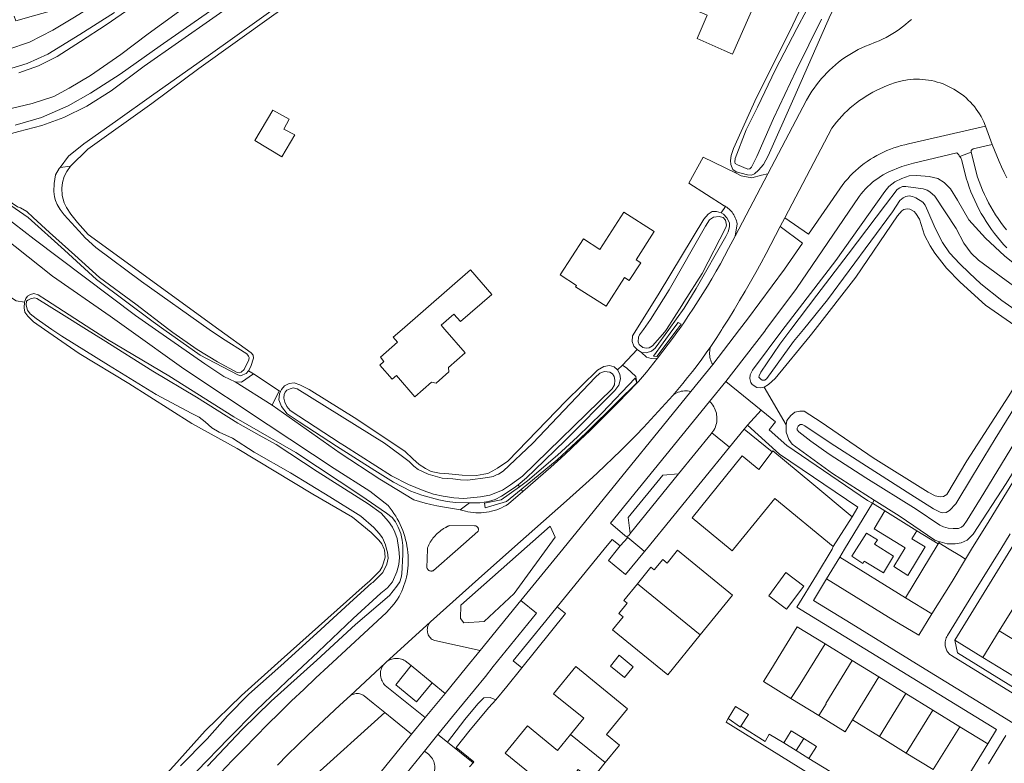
# Model space of a CAD drawing. Header units: metres. Extents: x 89888 to 94270, y 464165 to 468904.
# Tile 277 of 369: x 92295 to 92472, y 467961 to 468095. Entities that reach past the tile are written whole.
import ezdxf

# ---------------------------------------------------------------- set-up
doc = ezdxf.new("R2010")
doc.units = ezdxf.units.M
for name, color, linetype, lineweight in [('B_BEBOUWINGSGRENS_0', 251, 'CONTINUOUS', 13), ('B_TUSSENMUUR_0', 251, 'CONTINUOUS', 13), ('G_GRENS_ALGEMEEN_0', 251, 'CONTINUOUS', 13), ('T_CULTUURGRENS_0', 251, 'CONTINUOUS', 13), ('T_HEK_LIJN_0', 251, 'CONTINUOUS', 13), ('V_WEGGRENS_0', 251, 'CONTINUOUS', 13), ('W_WATERGRENS_0', 251, 'CONTINUOUS', 13)]:
    doc.layers.add(name, color=color, linetype=linetype, lineweight=lineweight)

# ---------------------------------------------------------------- blocks, each defined once
blk = doc.blocks.new('OGT_BLOK0_ACAD_1_FMEBLOCK15')
at = {"layer": 'W_WATERGRENS_0'}
for points in [[(-3.33, -10.17), (-0.56, -5.88), (-0.17, -5.27), (3.13, -0.12), (7.38, 8.15), (7.48, 8.59), (7.28, 9.48), (6.89, 9.97), (6.19, 10.17), (5.13, 10.01), (4.45, 9.54), (3.72, 8.41), (-2.82, -3.08)], [(-2.82, -3.08), (-6.21, -8.36), (-7.48, -10.17)]]:
    blk.add_lwpolyline(points, dxfattribs=at)
blk = doc.blocks.new('OGT_BLOK0_ACAD_1_FMEBLOCK11')
at = {"layer": 'W_WATERGRENS_0'}
for points in [[(-19.71, 13.01), (-19.05, 12.52), (-17.44, 11.02), (-15.79, 9.7), (-14.83, 9.06), (-14.26, 8.83), (-13.13, 8.18), (-12, 7.14), (-9.05, 4.42), (-4.5, 0.33), (-0.03, -3.7), (6.5, -8.49), (12.45, -13.01)], [(19.71, -13.01), (7.48, -4.4), (-0.7, 1.71)]]:
    blk.add_lwpolyline(points, dxfattribs=at)
blk = doc.blocks.new('OGT_BLOK0_ACAD_1_FMEBLOCK6')
at = {"layer": 'W_WATERGRENS_0'}
blk.add_line((-19.23, -12.84), (-14.91, -7.52), dxfattribs=at)
blk.add_lwpolyline([(21.48, -6.99), (21.2, -6.91), (16.33, -3.39), (12.28, -0.42), (10.98, 0.89), (9.65, 2.69), (8.25, 5.28), (4.39, 11.12), (3.53, 11.89), (3.04, 12.17), (2.3, 12.41), (-0.79, 12.83), (-1.41, 12.84), (-1.86, 12.63), (-2.35, 12.29), (-4.45, 9.55), (-11.19, 0.67), (-16.84, -6.72), (-21.48, -12.84)], dxfattribs=at)
blk = doc.blocks.new('OGT_BLOK0_ACAD_1_FMEBLOCK1')
at = {"layer": 'T_CULTUURGRENS_0'}
blk.add_line((0.18, 0.63), (-0.74, -0.63), dxfattribs=at)
blk.add_lwpolyline([(0.03, -0.63), (0.74, 0.31), (0.18, 0.63)], dxfattribs=at)
blk = doc.blocks.new('OGT_BLOK1_ACAD_1_FMEBLOCK16')
at = {"layer": 'W_WATERGRENS_0'}
for points in [[(-19.68, 68.8), (-17.9, 67.56), (-9.47, 62.37), (-0.92, 57.09), (5.55, 53.68), (6.86, 53.03), (7.95, 52.16), (9.12, 51.07), (10.43, 50.34), (12.84, 49.22), (16.77, 46.7), (23.32, 43.02), (30.39, 38.7), (35.93, 35.17), (38.28, 33.13), (39.27, 32.09), (39.87, 31.32), (40.38, 30.03), (40.59, 29.27), (40.75, 28.74), (40.85, 27.63), (40.65, 26.57), (39.91, 25.04), (38.1, 23.26), (37.9, 23.12), (34.61, 20.22), (28.02, 14.17), (21.57, 8.28), (15.77, 3.15), (11.97, -0.7), (8.3, -4.85), (3.51, -9.71)], [(6.46, -10.66), (12.14, -4.79), (17.12, 0.23), (22.66, 5.53), (28.26, 10.8), (34.59, 16.79), (39.53, 21.32), (40.78, 22.33), (41.65, 23.41), (42.44, 25.16), (42.78, 26.48), (42.89, 27.76), (42.78, 29.27), (42.76, 29.58), (42.48, 31.18), (42.07, 32.34), (41.64, 33.23), (40.91, 34.22), (39.62, 35.71), (37.27, 37.4), (28.1, 43.22), (20.74, 48.12), (17.68, 49.78), (13.79, 51.94), (6.37, 56.58), (-1.49, 61.26), (-10.43, 66.95), (-13.43, 68.8)]]:
    blk.add_lwpolyline(points, dxfattribs=at)

msp = doc.modelspace()

# ---------------------------------------------------------------- linework, layer by layer
at = {"layer": 'B_BEBOUWINGSGRENS_0'}
for p, q in [((92337.38, 468073.51), (92342.21, 468070.58)), ((92376.18, 468050.26), (92363.87, 468039.53)), ((92437.62, 468011.87), (92444.89, 468005.83)), ((92444.89, 468005.83), (92441.47, 468000.48)), ((92406.23, 467993.78), (92403.78, 467990.78)), ((92433.11, 467989.2), (92436.18, 467993.35)), ((92471.39, 467985.31), (92474.23, 467989.92)), ((92468.44, 467980.51), (92471.39, 467985.31)), ((92440.03, 467982.95), (92444.9, 467979.96)), ((92444.9, 467979.96), (92449.72, 467977)), ((92449.72, 467977), (92444.94, 467969.27)), ((92449.72, 467977), (92454.59, 467974.01)), ((92454.59, 467974.01), (92459.43, 467971.04)), ((92438.91, 467970.04), (92433.87, 467973.13)), ((92459.43, 467971.04), (92464.29, 467968.05)), ((92449.8, 467966.28), (92444.94, 467969.27)), ((92464.29, 467968.05), (92469.32, 467964.96)), ((92434.85, 467963.74), (92432.59, 467965.14)), ((92454.65, 467963.31), (92449.8, 467966.28)), ((92469.32, 467964.96), (92464.54, 467957.23)), ((92437.12, 467962.35), (92434.85, 467963.74)), ((92459.5, 467960.33), (92454.65, 467963.31))]:
    msp.add_line(p, q, dxfattribs=at)
for points in [[(92404.13, 468102.47), (92407.07, 468101.18), (92407.53, 468102.25), (92415.14, 468098.92), (92416.88, 468098.16), (92416.41, 468097.1), (92418.81, 468096.05), (92416.98, 468091.87), (92421.89, 468089.73), (92423.39, 468089.07), (92431.02, 468106.48), (92424.58, 468109.27), (92424.06, 468108.07), (92419.95, 468109.87), (92409.41, 468114.5), (92404.13, 468102.47)], [(92342.21, 468070.58), (92344.56, 468074.52), (92342.58, 468075.57), (92343.55, 468077.34), (92340.59, 468078.98), (92337.38, 468073.51)], [(92406.84, 468051.5), (92405.99, 468052.04), (92409.29, 468057.12), (92403.81, 468060.64), (92399.47, 468053.92), (92396.52, 468055.81)], [(92396.52, 468055.81), (92392.34, 468049.34), (92395.29, 468047.45), (92395.12, 468047.2), (92400.59, 468043.69), (92403.93, 468048.86), (92404.78, 468048.32), (92406.84, 468051.5)], [(92371.55, 468039.53), (92370.89, 468040.29), (92373.21, 468042.29), (92374.38, 468040.94), (92380.03, 468045.8), (92376.18, 468050.26)], [(92363.87, 468039.53), (92362.28, 468038.14), (92363.07, 468037.23), (92359.97, 468034.53), (92360.62, 468033.77), (92359.87, 468033.11), (92362.1, 468030.55), (92362.86, 468031.21), (92366.18, 468027.4), (92369.19, 468030.03)], [(92369.19, 468030.03), (92369.99, 468029.83), (92372.32, 468031.87), (92372.24, 468032.68), (92375.24, 468035.3), (92371.55, 468039.53)], [(92441.47, 468000.48), (92430.99, 468009.11), (92423.55, 468000), (92423.31, 467999.71), (92422.96, 468000), (92416.08, 468005.64), (92425.12, 468016.76), (92428.08, 468014.34), (92430.51, 468017.51)], [(92430.51, 468017.51), (92430.64, 468017.68), (92437.62, 468011.87)], [(92417.55, 467984.55), (92423.38, 467991.71), (92413.46, 467999.8), (92411.58, 467997.49), (92410.82, 467998.12), (92409.29, 467996.26), (92408.67, 467996.78), (92406.23, 467993.78)], [(92436.18, 467993.35), (92432.95, 467995.77), (92429.88, 467991.61), (92433.11, 467989.2)], [(92403.78, 467990.78), (92404.41, 467990.27), (92402.91, 467988.42), (92403.68, 467987.79), (92401.78, 467985.46), (92411.71, 467977.37), (92417.55, 467984.55)], [(92433.87, 467973.13), (92428.93, 467976.17), (92430.24, 467978.3), (92435, 467986.04), (92440.03, 467982.95)], [(92405.5, 467978.84), (92402.95, 467980.9), (92401.37, 467978.95), (92403.91, 467976.88), (92405.22, 467978.5), (92405.5, 467978.84)], [(92477.5, 467974.93), (92477.44, 467974.97), (92475.31, 467976.28), (92468.44, 467980.51)], [(92400.45, 467961.59), (92403.01, 467964.73), (92400.68, 467966.62), (92404.48, 467971.29), (92395.14, 467978.89), (92391.14, 467973.97), (92396.57, 467969.56), (92394.21, 467966.67)], [(92422.59, 467969.53), (92423.93, 467971.71), (92426.24, 467970.26), (92424.89, 467968.12)], [(92424.89, 467968.12), (92424.79, 467967.98), (92422.59, 467969.53)], [(92444.94, 467969.27), (92443.63, 467967.14), (92438.91, 467970.04)], [(92394.21, 467966.67), (92391.86, 467963.79), (92386.44, 467968.21), (92382.44, 467963.3), (92391.77, 467955.69), (92395.58, 467960.36), (92397.9, 467958.46), (92400.45, 467961.59)], [(92432.59, 467965.14), (92433.91, 467967.33), (92436.21, 467965.91)], [(92436.21, 467965.91), (92438.51, 467964.49), (92437.12, 467962.35)]]:
    msp.add_lwpolyline(points, dxfattribs=at)
at = {"layer": 'B_TUSSENMUUR_0'}
for p, q in [((92406.23, 467993.78), (92417.55, 467984.55)), ((92471.39, 467985.31), (92480.39, 467979.76)), ((92454.59, 467974.01), (92449.8, 467966.28)), ((92459.43, 467971.04), (92454.65, 467963.31)), ((92394.21, 467966.67), (92400.45, 467961.59)), ((92464.29, 467968.05), (92459.5, 467960.33)), ((92436.21, 467965.91), (92434.85, 467963.74))]:
    msp.add_line(p, q, dxfattribs=at)
for points in [[(92433.87, 467973.13), (92435.25, 467975.22), (92440.03, 467982.95)], [(92438.91, 467970.04), (92440.23, 467972.17), (92440.14, 467972.22), (92444.9, 467979.96)]]:
    msp.add_lwpolyline(points, dxfattribs=at)
at = {"layer": 'G_GRENS_ALGEMEEN_0'}
for points in [[(92424, 468067.9), (92423.43, 468068.31), (92423.05, 468069.2), (92422.98, 468069.91), (92423.13, 468070.84), (92423.52, 468072.07), (92427.66, 468081.27), (92433.63, 468093.04), (92438.83, 468104.07), (92440.65, 468108.59), (92440.62, 468109.03)], [(92353.01, 468104.77), (92340.79, 468096.1), (92327.3, 468086.45), (92318.84, 468080.17), (92307.33, 468071.93), (92304.17, 468068.91)], [(92304.17, 468068.91), (92303.53, 468067.95), (92303.06, 468067.03), (92302.77, 468065.97), (92302.62, 468064.92), (92302.68, 468063.59), (92303.05, 468062.3), (92303.47, 468061.45), (92304.24, 468060.28), (92305.45, 468058.79), (92307.34, 468056.59), (92330.88, 468039.53)], [(92406.09, 468039.53), (92410.15, 468046.03), (92418.23, 468059.39), (92419.01, 468060.26), (92419.72, 468060.73), (92420.48, 468060.76), (92421.31, 468060.52)], [(92330.88, 468039.53), (92336.69, 468035.32), (92337.07, 468034.88), (92337.16, 468034.34), (92336.68, 468032.84), (92336.22, 468032.05)], [(92406.21, 468035.9), (92405.6, 468036.49), (92405.27, 468037.34), (92405.38, 468038.4), (92406.09, 468039.53)], [(92341.98, 468028.34), (92342.16, 468028.74), (92342.71, 468029.39), (92343.56, 468029.77), (92344.44, 468029.89), (92345.5, 468029.55), (92347.16, 468028.72), (92355.71, 468023.4), (92364.43, 468017.58), (92365.82, 468016.23), (92366.95, 468015.23), (92368.08, 468014.49), (92369.13, 468013.98), (92370.63, 468013.69), (92372.31, 468013.52), (92374.69, 468013.33), (92377.3, 468013.27), (92378.59, 468013.47), (92379.3, 468013.63), (92380.24, 468014.09), (92381.05, 468014.56), (92382.89, 468015.85), (92393.4, 468026.67), (92399.05, 468032.21), (92400.17, 468032.85), (92401.24, 468033.05), (92402.07, 468032.81), (92402.63, 468032.27)]]:
    msp.add_lwpolyline(points, dxfattribs=at)
at = {"layer": 'T_CULTUURGRENS_0'}
for p, q in [((92302.32, 468068.68), (92304.17, 468068.91)), ((92460.37, 468000.93), (92460.61, 468001.33)), ((92468.44, 467980.51), (92463.38, 467983.63))]:
    msp.add_line(p, q, dxfattribs=at)
for points in [[(92294.23, 468076.29), (92298.96, 468077.66), (92303.79, 468079.76), (92307.81, 468082.03), (92313.12, 468085.43), (92320.32, 468090.56), (92329.24, 468096.72), (92337.88, 468102.71), (92346.94, 468109.05), (92354.18, 468114.13), (92362.05, 468119.53), (92369.23, 468124.66), (92375.7, 468129.39), (92382.84, 468134.3), (92385.41, 468135.9), (92387.57, 468136.79), (92389.45, 468137.3), (92390.52, 468137.46)], [(92432.44, 468039.53), (92432.83, 468040.05), (92441.98, 468051.92), (92450.8, 468064.34), (92451.48, 468065.21), (92452.61, 468066.07), (92453.86, 468066.66), (92455.15, 468067.16), (92456.53, 468067.22), (92458.78, 468067.04), (92460.32, 468066.69), (92461.45, 468065.96), (92462.58, 468064.83), (92463.86, 468062.77), (92465.91, 468059.27)], [(92474.66, 468039.97), (92474.2, 468040.24), (92468.88, 468043.89), (92464.33, 468048.02), (92461.86, 468050.55), (92459.76, 468053.26), (92458.94, 468054.56), (92457.92, 468056.48), (92457.01, 468059.38), (92456.38, 468060.41), (92456.07, 468060.73), (92455.29, 468061.19), (92454.8, 468061.24), (92454.22, 468061.12), (92453.86, 468060.86), (92453.09, 468059.95), (92445.59, 468048.92), (92438.26, 468039.53)], [(92465.91, 468059.27), (92468.88, 468055.93), (92472.31, 468052.76), (92475.96, 468049.84), (92477.82, 468048.69), (92479.1, 468047.9)], [(92295.88, 468044.41), (92294.43, 468044.68), (92290.12, 468047.37), (92289.78, 468047.83)], [(92295.88, 468044.41), (92296.12, 468045.07), (92296.43, 468045.5), (92296.97, 468045.8), (92297.6, 468046.01), (92298.39, 468045.77), (92299.87, 468044.81), (92308, 468039.53)], [(92299.51, 468039.53), (92297.53, 468040.92), (92296.49, 468041.92), (92295.97, 468042.64), (92295.86, 468043.39), (92295.88, 468044.41)], [(92360.67, 468000), (92360.26, 468000.95), (92359.7, 468001.62), (92358.32, 468002.98), (92354.93, 468005.76), (92347.8, 468009.9), (92334.18, 468018.08), (92326.05, 468022.59), (92314.67, 468029.79), (92305.72, 468035.17), (92299.51, 468039.53)], [(92308, 468039.53), (92310.82, 468037.71), (92321.87, 468031.18), (92333.6, 468023.8), (92344.74, 468017.4), (92356.47, 468009.66), (92361.09, 468006.46), (92362.09, 468005.69), (92362.69, 468004.92), (92363.16, 468003.94), (92363.66, 468002.78), (92363.9, 468001.62), (92364.01, 468000.64), (92364.02, 468000), (92364.02, 467999.05), (92363.81, 467995.56), (92363.7, 467994.89), (92363.46, 467994.12), (92362.96, 467993.32), (92361.63, 467991.64), (92355.48, 467986.45), (92348.53, 467980.02), (92340.33, 467972.65), (92335.12, 467967.54), (92328.87, 467960.97)], [(92412.64, 468039.53), (92409.14, 468034.71), (92409.75, 468034.67), (92413.41, 468039.53)], [(92429.09, 468029.12), (92428.34, 468029), (92427.76, 468029.06), (92426.89, 468029.61), (92426.68, 468029.97), (92426.47, 468030.68), (92426.57, 468031.34), (92426.95, 468032.22), (92432.44, 468039.53)], [(92438.26, 468039.53), (92437.35, 468038.36), (92431.03, 468030.71), (92429.85, 468029.63), (92429.09, 468029.12)], [(92433.05, 468022.39), (92433.16, 468023.14), (92433.84, 468024.01), (92434.61, 468024.61), (92435.5, 468024.82), (92436.25, 468024.8), (92439.3, 468022.83), (92448.67, 468016.43), (92458.58, 468010.23), (92459.85, 468009.59), (92460.82, 468009.39), (92461.35, 468009.46), (92461.93, 468009.8), (92465.56, 468015.87), (92473.12, 468027.56), (92478.22, 468035.86), (92478.32, 468036.69), (92478.33, 468037.14), (92478.12, 468037.67), (92477.52, 468038.3), (92475.41, 468039.53)], [(92487.76, 468039.53), (92487.81, 468039.36), (92487.82, 468038.16), (92487.72, 468037.28), (92487.39, 468036.4), (92484.76, 468031.55), (92472.64, 468011.82), (92466.68, 468002.66), (92465.6, 468001.63), (92464.53, 468001.12), (92463.46, 468000.97), (92462, 468000.95), (92460.73, 468001.29), (92460.61, 468001.33)], [(92391.84, 468016.93), (92395.43, 468020.19), (92399.9, 468024.53), (92405.83, 468030.76), (92406.13, 468029.93)], [(92406.13, 468029.93), (92402.69, 468026.55), (92396.96, 468020.84)], [(92448.89, 468008.82), (92441.35, 468013.58), (92434.08, 468018.87), (92433.48, 468019.73), (92433.02, 468021.02), (92433.05, 468022.39)], [(92396.96, 468020.84), (92391.79, 468016.07), (92385.32, 468010.74)], [(92384.99, 468011.22), (92386.45, 468012.28), (92391.84, 468016.93)], [(92385.32, 468010.74), (92382.69, 468008.58), (92378.85, 468007.41), (92378.69, 468008.26), (92381.71, 468008.85), (92384.99, 468011.22)], [(92460.61, 468001.33), (92459.8, 468001.62), (92453.35, 468006.01), (92448.89, 468008.82)], [(92391.43, 468002.16), (92390.52, 468004.13), (92374.46, 467989.91), (92374.42, 467987.53), (92375.01, 467986.71), (92378.63, 467986.99), (92384.06, 467992), (92391.43, 468002.16)], [(92277.99, 467902.98), (92278.46, 467903.48), (92282.43, 467909.46), (92287.43, 467916.87), (92292.74, 467924.46), (92297.39, 467930.62), (92304.46, 467939.63), (92310.64, 467947.46), (92315.91, 467953.57), (92322.78, 467961.04), (92328.44, 467967.33), (92334.97, 467973.67), (92342.09, 467980.07), (92357.26, 467993.57), (92357.99, 467994.23), (92359.89, 467996.09), (92360.3, 467996.79), (92360.54, 467997.54), (92360.83, 467998.55), (92360.72, 467999.88), (92360.67, 468000)]]:
    msp.add_lwpolyline(points, dxfattribs=at)
at = {"layer": 'T_HEK_LIJN_0'}
for p, q in [((92429.09, 468029.12), (92433.05, 468022.39)), ((92425.47, 468021.6), (92430.51, 468017.51)), ((92448.54, 468008.24), (92448.89, 468008.82)), ((92385.44, 467978.62), (92382.76, 467975.3)), ((92382.76, 467975.3), (92380.73, 467972.91))]:
    msp.add_line(p, q, dxfattribs=at)
for points in [[(92442.66, 467998.53), (92443.55, 468000), (92448.54, 468008.24)], [(92391.81, 467989.64), (92393.32, 467988.41), (92385.44, 467978.62)], [(92380.73, 467972.91), (92379.5, 467971.48), (92376.11, 467967.46)], [(92422.59, 467969.53), (92422.2, 467968.89), (92455.13, 467948.47)], [(92376.11, 467967.46), (92373.63, 467964.3), (92376.78, 467961.72)]]:
    msp.add_lwpolyline(points, dxfattribs=at)
at = {"layer": 'V_WEGGRENS_0'}
for p, q in [((92468.93, 468076.1), (92470.13, 468072.78)), ((92464.27, 468070.65), (92466.32, 468071.4)), ((92424, 468067.9), (92423.89, 468067.67)), ((92423.83, 468056.28), (92429.72, 468067.49)), ((92422.08, 468061.67), (92421.31, 468060.52)), ((92432.78, 468059.61), (92431.94, 468058.02)), ((92432.78, 468059.61), (92437.07, 468056.65)), ((92435.98, 468055.07), (92431.94, 468058.02)), ((92419.81, 468033.2), (92424.63, 468039.53)), ((92406.21, 468035.9), (92403.57, 468033.11)), ((92406.95, 468035.35), (92406.21, 468035.9)), ((92403.57, 468033.11), (92402.63, 468032.27)), ((92415.86, 468028.34), (92419.81, 468033.2)), ((92337.13, 468031.52), (92336.22, 468032.05)), ((92341.74, 468028.5), (92337.13, 468031.52)), ((92333.85, 468030.1), (92340.47, 468025.92)), ((92406.15, 468029.85), (92406.13, 468029.93)), ((92422.17, 468030.15), (92419.22, 468026.58)), ((92428.55, 468024.99), (92422.17, 468030.15)), ((92341.74, 468028.5), (92340.47, 468025.92)), ((92341.98, 468028.34), (92341.74, 468028.5)), ((92401.38, 468004.66), (92419.22, 468026.58)), ((92426.04, 468022.3), (92428.55, 468024.99)), ((92422.8, 468018.32), (92425.47, 468021.6)), ((92425.47, 468021.6), (92426.04, 468022.3)), ((92419.67, 468020.91), (92422.8, 468018.32)), ((92404.94, 468002.82), (92413.66, 468013.55)), ((92384.75, 468011.57), (92384.99, 468011.22)), ((92383.05, 468008.12), (92385.6, 468010.34)), ((92385.32, 468010.74), (92385.6, 468010.34)), ((92375.99, 468008.3), (92374.35, 468007.09)), ((92450.78, 468006.86), (92448.54, 468008.24)), ((92456.56, 468003.28), (92450.78, 468006.86)), ((92404.53, 468002.07), (92403.13, 468000.58)), ((92404.4, 468002.16), (92404.53, 468002.07)), ((92460.37, 468000.93), (92456.56, 468003.28)), ((92454.51, 467991.26), (92460.37, 468000.93)), ((92391.81, 467989.64), (92400.26, 468000)), ((92440.29, 467994.65), (92442.66, 467998.53)), ((92442.66, 467998.53), (92454.51, 467991.26)), ((92368.97, 467986.92), (92377.61, 467994.66)), ((92385.28, 467990.77), (92377.95, 467981.77)), ((92388.1, 467988.47), (92385.28, 467990.77)), ((92389.76, 467987.12), (92391.81, 467989.64)), ((92454.51, 467991.26), (92459.25, 467988.35)), ((92456.88, 467984.54), (92459.25, 467988.35)), ((92368.97, 467986.92), (92360.93, 467979.63)), ((92383.86, 467979.9), (92389.76, 467987.12)), ((92463.86, 467981.35), (92463.38, 467983.63)), ((92360.81, 467979.51), (92354.6, 467973.64)), ((92360.81, 467979.51), (92360.93, 467979.63)), ((92365.51, 467979.04), (92369.3, 467975.97)), ((92385.44, 467978.62), (92383.86, 467979.9)), ((92369.3, 467975.97), (92371.62, 467974.03)), ((92371.62, 467974.03), (92368.05, 467969.69)), ((92365.58, 467966.7), (92368.05, 467969.69)), ((92365.58, 467966.7), (92344.93, 467941.34)), ((92367.91, 467963.63), (92370.29, 467966.65)), ((92370.29, 467966.65), (92372.06, 467965.24)), ((92470.86, 467967.54), (92469.32, 467964.96)), ((92376.66, 467961.57), (92372.06, 467965.24)), ((92469.42, 467961.36), (92472.55, 467966.47)), ((92376.04, 467960.81), (92376.66, 467961.57)), ((92376.78, 467961.72), (92376.66, 467961.57)), ((92442.31, 467959.17), (92437.12, 467962.35))]:
    msp.add_line(p, q, dxfattribs=at)
for points in [[(92447.63, 468108.16), (92445.76, 468105.24), (92440.99, 468096.1), (92434.38, 468081.16), (92429.77, 468070.73), (92428.94, 468069.21)], [(92311.61, 468100.3), (92308.19, 468097.76), (92304.93, 468095.72), (92301.03, 468093.38), (92296.79, 468091.2), (92292.93, 468089.9), (92288.38, 468088.9), (92284.04, 468088.32), (92278.7, 468087.68), (92273.23, 468087.54), (92268.84, 468087.56), (92263.99, 468086.86), (92260.44, 468086.4), (92256.69, 468086.2), (92253.18, 468086), (92251.22, 468085.62)], [(92311.61, 468100.3), (92308.85, 468099.19), (92303.98, 468097.77), (92297.95, 468096.09), (92294.34, 468095.04), (92294.06, 468095.88)], [(92249.55, 468083.28), (92249.52, 468082.13), (92249.87, 468081.14), (92250.66, 468079.87), (92251.54, 468078.92), (92253.01, 468078.08), (92255.86, 468077.76), (92261.35, 468077.56), (92269.18, 468077.35), (92275.79, 468077.75), (92282.54, 468077.92), (92287.65, 468078.33), (92292.49, 468079.05), (92297.31, 468080.16), (92301.2, 468081.44), (92303.93, 468082.91), (92307.76, 468085.18), (92313.25, 468088.98), (92318.19, 468092.73), (92326.04, 468098.41)], [(92316.01, 468098.05), (92310.6, 468094.31), (92306, 468091.32), (92301.77, 468088.64), (92298.45, 468086.94), (92294.87, 468085.71)], [(92293.64, 468086.54), (92296.39, 468087.38), (92300.12, 468089.07), (92305.86, 468092.57), (92312.1, 468096.57)], [(92429.72, 468067.49), (92436.68, 468080.75), (92437.28, 468081.78), (92437.66, 468082.38), (92438.06, 468082.96), (92438.48, 468083.54), (92438.91, 468084.09), (92439.37, 468084.64), (92439.84, 468085.17), (92440.32, 468085.68), (92440.83, 468086.18), (92441.35, 468086.66), (92441.88, 468087.13), (92442.43, 468087.58), (92442.99, 468088.01), (92443.57, 468088.42), (92444.16, 468088.81), (92444.76, 468089.18), (92445.38, 468089.54), (92446, 468089.87), (92446.64, 468090.19), (92447.28, 468090.48), (92447.94, 468090.75), (92449.09, 468091.19), (92449.74, 468091.46), (92450.38, 468091.76), (92451.01, 468092.07), (92451.62, 468092.41), (92452.23, 468092.77), (92452.83, 468093.14), (92453.41, 468093.54), (92453.98, 468093.95), (92454.53, 468094.39), (92455.07, 468094.84), (92455.6, 468095.31)], [(92466.19, 468080.42), (92465.81, 468080.8), (92465.41, 468081.17), (92465, 468081.53), (92464.57, 468081.86), (92464.13, 468082.18), (92463.68, 468082.48), (92463.22, 468082.76), (92462.74, 468083.02), (92462.26, 468083.26), (92461.76, 468083.48), (92461.26, 468083.69), (92460.75, 468083.87), (92460.23, 468084.03), (92459.71, 468084.17), (92459.18, 468084.28), (92458.65, 468084.38), (92458.11, 468084.45), (92457.57, 468084.5), (92457.03, 468084.53), (92456.49, 468084.54), (92455.94, 468084.53), (92455.4, 468084.49), (92454.86, 468084.43), (92453.9, 468084.25), (92453.21, 468084.07), (92452.53, 468083.86), (92451.86, 468083.64), (92451.2, 468083.39), (92450.54, 468083.13), (92449.89, 468082.84), (92449.25, 468082.53), (92448.63, 468082.2), (92448.01, 468081.85), (92447.4, 468081.49), (92446.81, 468081.1), (92446.23, 468080.7), (92445.66, 468080.27), (92445.1, 468079.83), (92444.56, 468079.38), (92444.04, 468078.9), (92443.53, 468078.41), (92443.03, 468077.9), (92442.55, 468077.38), (92442.09, 468076.84), (92441.65, 468076.29), (92441.22, 468075.72), (92432.78, 468059.61)], [(92468.93, 468076.1), (92468.61, 468076.87), (92468.37, 468077.35), (92468.12, 468077.83), (92467.84, 468078.29), (92467.54, 468078.74), (92467.23, 468079.18), (92466.9, 468079.61), (92466.55, 468080.02), (92466.19, 468080.42)], [(92164.34, 468043.39), (92171.1, 468050.09), (92177.72, 468056.3), (92182.92, 468060.48), (92188.49, 468064.46), (92194.01, 468067.74), (92199.19, 468070.28), (92203.71, 468072.31), (92209, 468074.09), (92213.81, 468075.38), (92220.26, 468076.55), (92226.62, 468077.24), (92233.93, 468077.41), (92242.41, 468076.01), (92251.24, 468073.89), (92259.72, 468071.77), (92268.19, 468069.53), (92274.09, 468067.48), (92278.5, 468065.45), (92282.45, 468063.19), (92287.45, 468059.79), (92300.97, 468049.09), (92311.32, 468041.93), (92314.68, 468039.53)], [(92437.07, 468056.65), (92443.24, 468065.6), (92443.66, 468066.13), (92444.1, 468066.64), (92444.56, 468067.14), (92445.03, 468067.61), (92445.52, 468068.08), (92446.02, 468068.52), (92446.54, 468068.95), (92447.08, 468069.36), (92447.63, 468069.76), (92448.19, 468070.13), (92448.76, 468070.48), (92449.34, 468070.82), (92449.94, 468071.14), (92450.54, 468071.43), (92451.16, 468071.71), (92451.79, 468071.96), (92452.42, 468072.19), (92453.06, 468072.4), (92453.71, 468072.59), (92454.36, 468072.76), (92455.02, 468072.9), (92468.93, 468076.1)], [(92429.38, 468039.53), (92434.86, 468046.9), (92446.17, 468063.46), (92446.53, 468063.92), (92446.91, 468064.36), (92447.3, 468064.79), (92447.71, 468065.21), (92448.14, 468065.61), (92448.58, 468065.99), (92449.04, 468066.35), (92449.51, 468066.7), (92449.99, 468067.03), (92450.49, 468067.34), (92451, 468067.63), (92451.52, 468067.9), (92453.87, 468068.86), (92455.95, 468069.43), (92463.74, 468071.27), (92463.86, 468071.16), (92463.98, 468071.04), (92464.08, 468070.91), (92464.18, 468070.78), (92464.27, 468070.65)], [(92466.32, 468071.4), (92466.31, 468071.5), (92466.32, 468071.59), (92466.34, 468071.69), (92466.39, 468071.78), (92466.45, 468071.85), (92466.53, 468071.92), (92466.62, 468071.96), (92466.71, 468071.99), (92470.13, 468072.78)], [(92472.68, 468057.45), (92472.17, 468058.11), (92471.67, 468058.78), (92471.18, 468059.46), (92470.72, 468060.16), (92470.28, 468060.87), (92469.86, 468061.59), (92469.46, 468062.32), (92469.07, 468063.06), (92468.71, 468063.82), (92468.38, 468064.58), (92468.06, 468065.35), (92467.76, 468066.13), (92467.49, 468066.92), (92466.32, 468071.4)], [(92470.13, 468072.78), (92470.52, 468071.76), (92470.93, 468070.75), (92471.35, 468069.74), (92471.8, 468068.75), (92472.27, 468067.76), (92472.76, 468066.78)], [(92273.33, 468070.78), (92277.72, 468069.41), (92282.37, 468067.22), (92286.42, 468064.37), (92297.67, 468055.74), (92315.89, 468042.06), (92319.49, 468039.53)], [(92423.89, 468067.67), (92418.07, 468070.49), (92415.51, 468065.86)], [(92464.27, 468070.65), (92464.36, 468070.51), (92464.44, 468070.37), (92464.51, 468070.22), (92464.57, 468070.07), (92464.62, 468069.91), (92465.44, 468066.73), (92465.7, 468065.91), (92465.98, 468065.09), (92466.29, 468064.29), (92466.62, 468063.49), (92466.97, 468062.7), (92467.34, 468061.92), (92467.73, 468061.16), (92468.15, 468060.4), (92468.58, 468059.66), (92469.03, 468058.93), (92469.51, 468058.21), (92470, 468057.5), (92470.52, 468056.81), (92471.05, 468056.13), (92471.6, 468055.47), (92472.17, 468054.82), (92472.76, 468054.19)], [(92423.89, 468067.67), (92424.93, 468067.17), (92426.87, 468066.8), (92428.58, 468067.27), (92429.72, 468067.49)], [(92428.94, 468069.21), (92428.07, 468068.16), (92427.35, 468067.52), (92426.77, 468067.26), (92426.07, 468067.32), (92424, 468067.9)], [(92415.51, 468065.86), (92421.87, 468061.79), (92421.93, 468061.76), (92421.98, 468061.73), (92422.03, 468061.7), (92422.08, 468061.67)], [(92320.99, 468039.53), (92319.07, 468040.89), (92308.84, 468048.5), (92303.08, 468053.81), (92296.57, 468059.66), (92293.43, 468061.85), (92290.96, 468063.94), (92289.35, 468065.3)], [(92421.31, 468060.52), (92421.75, 468060.24), (92422.35, 468059.61), (92422.82, 468058.72), (92422.85, 468057.96), (92422.56, 468057.09), (92422.15, 468056.25), (92416.85, 468046.86), (92414.65, 468043.37), (92411.89, 468039.53)], [(92423.83, 468056.28), (92424.18, 468058.51), (92424.13, 468058.8), (92424.06, 468059.08), (92423.97, 468059.36), (92423.87, 468059.63), (92423.74, 468059.89), (92423.6, 468060.15), (92423.45, 468060.39), (92423.28, 468060.62), (92423.18, 468060.75), (92423.07, 468060.87), (92422.96, 468060.98), (92422.85, 468061.09), (92422.73, 468061.2), (92422.6, 468061.3), (92422.48, 468061.4), (92422.35, 468061.5), (92422.22, 468061.59), (92422.08, 468061.67)], [(92431.94, 468058.02), (92429.43, 468053.21), (92428.51, 468051.49), (92427.57, 468049.78), (92426.61, 468048.09), (92425.64, 468046.4), (92424.65, 468044.72), (92423.64, 468043.05), (92422.62, 468041.39), (92421.58, 468039.74), (92421.44, 468039.53)], [(92413.75, 468039.53), (92414.58, 468040.71), (92415.47, 468042.02), (92416.35, 468043.34), (92417.21, 468044.67), (92418.04, 468045.98), (92418.85, 468047.31), (92419.65, 468048.64), (92420.43, 468049.98), (92421.19, 468051.34), (92421.94, 468052.7), (92422.67, 468054.07), (92423.83, 468056.28)], [(92424.63, 468039.53), (92426.04, 468041.38), (92432.75, 468050.37), (92435.98, 468055.07)], [(92314.68, 468039.53), (92324.6, 468032.45), (92339.75, 468022.36), (92351.64, 468014.52), (92358.09, 468010.4), (92361.37, 468007.82), (92361.73, 468007.37), (92362.08, 468006.91), (92362.41, 468006.43), (92362.73, 468005.95), (92363.02, 468005.45), (92363.29, 468004.94), (92363.55, 468004.42), (92363.78, 468003.89), (92364, 468003.36), (92364.19, 468002.81), (92364.37, 468002.26), (92364.52, 468001.7), (92364.65, 468001.14), (92364.76, 468000.57), (92364.84, 468000), (92364.91, 467999.42), (92364.95, 467998.84), (92364.97, 467998.26), (92364.97, 467997.67), (92364.95, 467997.09), (92364.91, 467996.55), (92364.85, 467996.02), (92364.77, 467995.49), (92364.66, 467994.97), (92364.54, 467994.45), (92364.39, 467993.93), (92364.22, 467993.43), (92364.03, 467992.93), (92363.82, 467992.44), (92363.58, 467991.95), (92363.33, 467991.48), (92363.06, 467991.02), (92362.77, 467990.57), (92362.46, 467990.14)], [(92319.49, 468039.53), (92328.35, 468033.31), (92331.79, 468031.05), (92333.85, 468030.1)], [(92336.22, 468032.05), (92335.81, 468031.62), (92335.23, 468031.33), (92334.83, 468031.2), (92334.3, 468031.35), (92327.52, 468034.9), (92320.99, 468039.53)], [(92411.89, 468039.53), (92409.44, 468036.14), (92408.77, 468035.62), (92407.79, 468035.29), (92406.95, 468035.35)], [(92409.88, 468034.34), (92410.85, 468035.59), (92411.8, 468036.85), (92412.74, 468038.13), (92413.67, 468039.42), (92413.75, 468039.53)], [(92421.44, 468039.53), (92420.52, 468038.1), (92419.44, 468036.47)], [(92422.17, 468030.15), (92429.16, 468039.23), (92429.38, 468039.53)], [(92419.44, 468036.47), (92418.65, 468035.33), (92417.83, 468034.19), (92417, 468033.06), (92416.15, 468031.95), (92415.29, 468030.85), (92414.41, 468029.77), (92413.52, 468028.69), (92412.61, 468027.63)], [(92419.44, 468036.47), (92419.36, 468036.2), (92419.3, 468035.92), (92419.26, 468035.64), (92419.24, 468035.36), (92419.24, 468035.08), (92419.26, 468034.79), (92419.3, 468034.51), (92419.37, 468034.24), (92419.45, 468033.97), (92419.55, 468033.7), (92419.67, 468033.45), (92419.81, 468033.2)], [(92489.41, 468037.37), (92489.32, 468037.22), (92483.32, 468027.49), (92476.48, 468016.36), (92469.55, 468005.1), (92466.41, 468000), (92465.3, 467998.2)], [(92406.15, 468029.85), (92406.3, 468030.01), (92406.46, 468030.18), (92407.16, 468031), (92407.85, 468031.83), (92408.53, 468032.66), (92409.21, 468033.5), (92409.88, 468034.34)], [(92406.95, 468035.35), (92407.9, 468034.55), (92408.73, 468034.31), (92409.88, 468034.34)], [(92402.63, 468032.27), (92403.1, 468031.5), (92403.22, 468030.66), (92402.92, 468029.47), (92402.2, 468028.51), (92393.24, 468019.55), (92387.76, 468014.28), (92386.27, 468012.85), (92384.75, 468011.57)], [(92406.13, 468029.93), (92405.95, 468031.03), (92404.31, 468032.54), (92403.57, 468033.11)], [(92333.85, 468030.1), (92334.96, 468030.02), (92337.13, 468031.52)], [(92385.6, 468010.34), (92390.66, 468014.72), (92392.44, 468016.35), (92394.2, 468017.99), (92395.94, 468019.64), (92397.68, 468021.31), (92399.4, 468022.99), (92401.11, 468024.68), (92402.8, 468026.39), (92404.48, 468028.11), (92406.15, 468029.85)], [(92375.99, 468008.3), (92373.52, 468008.36), (92371.98, 468008.57), (92370.52, 468008.87), (92367.44, 468009.69), (92365.47, 468010.44), (92362.36, 468012.06), (92358.96, 468014.17), (92352.07, 468018.52), (92345.35, 468022.92), (92343.21, 468024.34), (92342.18, 468025.64), (92341.72, 468026.85), (92341.79, 468027.91), (92341.98, 468028.34)], [(92377.61, 467994.66), (92383.65, 468000), (92393.49, 468008.69), (92397.56, 468012.37), (92399, 468013.69), (92400.43, 468015.02), (92401.84, 468016.36), (92403.24, 468017.72), (92404.62, 468019.1), (92405.99, 468020.48), (92407.34, 468021.89), (92408.68, 468023.3), (92410, 468024.73), (92411.31, 468026.17), (92412.61, 468027.63)], [(92415.86, 468028.34), (92398.5, 468007), (92392.8, 468000), (92385.28, 467990.77)], [(92412.61, 468027.63), (92412.83, 468027.81), (92413.07, 468027.97), (92413.33, 468028.1), (92413.59, 468028.22), (92413.87, 468028.32), (92414.14, 468028.39), (92414.43, 468028.44), (92414.71, 468028.47), (92415, 468028.47), (92415.29, 468028.45), (92415.58, 468028.41), (92415.86, 468028.34)], [(92340.47, 468025.92), (92352.75, 468017.25), (92359.86, 468012.59), (92365.98, 468008.85), (92367.01, 468008.55), (92368.04, 468008.28), (92369.08, 468008.03), (92370.13, 468007.8), (92371.18, 468007.59), (92372.23, 468007.4), (92373.29, 468007.24), (92374.35, 468007.09)], [(92419.22, 468026.58), (92419.44, 468026.36), (92419.64, 468026.12), (92419.83, 468025.87), (92420, 468025.61), (92420.14, 468025.33), (92420.27, 468025.04), (92420.37, 468024.75), (92420.46, 468024.45), (92420.51, 468024.14), (92420.55, 468023.83), (92420.56, 468023.52), (92420.55, 468023.21), (92420.52, 468022.9), (92420.46, 468022.59), (92420.38, 468022.29), (92420.28, 468021.99), (92420.16, 468021.71), (92420.02, 468021.43), (92419.85, 468021.16), (92419.67, 468020.91)], [(92433.12, 468018.64), (92429.95, 468021.45), (92431.11, 468022.92), (92428.55, 468024.99)], [(92426.04, 468022.3), (92431.83, 468017.1), (92445.91, 468007.55), (92444.89, 468005.83)], [(92419.67, 468020.91), (92419.52, 468020.75), (92413.66, 468013.55)], [(92407.54, 467999.58), (92407.88, 468000), (92422.8, 468018.32)], [(92448.54, 468008.24), (92447.69, 468008.77), (92433.12, 468018.64)], [(92413.66, 468013.55), (92410.85, 468013.33), (92404.58, 468005.67), (92404.94, 468002.82)], [(92384.75, 468011.57), (92384.06, 468011), (92381.77, 468009.5), (92380.66, 468008.95), (92379.41, 468008.58), (92377.85, 468008.3), (92376.17, 468008.3), (92375.99, 468008.3)], [(92374.35, 468007.09), (92374.81, 468006.95), (92375.27, 468006.82), (92375.73, 468006.71), (92376.2, 468006.63), (92376.68, 468006.57), (92377.15, 468006.53), (92377.63, 468006.52), (92378.11, 468006.53), (92378.58, 468006.56), (92379.06, 468006.62), (92379.53, 468006.7), (92379.99, 468006.8), (92380.46, 468006.92), (92380.91, 468007.07), (92381.36, 468007.24), (92381.79, 468007.43), (92382.22, 468007.64), (92382.64, 468007.87), (92383.05, 468008.12)], [(92463.38, 467983.63), (92473.47, 468000), (92477.76, 468006.96), (92478.58, 468008.26)], [(92456.56, 468003.28), (92455.67, 468001.85), (92458.04, 468000.42), (92454.91, 467995.24), (92452.39, 467996.87), (92454.47, 468000.23), (92448.85, 468003.67), (92450.78, 468006.86)], [(92369.17, 467996.05), (92369.12, 467996.05), (92369.08, 467996.05), (92369.03, 467996.05), (92368.96, 467996.07), (92368.89, 467996.09), (92368.82, 467996.11), (92368.72, 467996.17), (92368.62, 467996.24), (92368.53, 467996.33), (92368.46, 467996.43), (92368.4, 467996.54), (92368.36, 467996.65), (92368.44, 468000), (92368.44, 468000.22), (92368.56, 468000.48), (92368.68, 468000.75), (92368.81, 468001), (92368.96, 468001.25), (92369.11, 468001.5), (92369.19, 468001.62), (92369.27, 468001.73), (92369.35, 468001.85), (92369.44, 468001.97), (92369.53, 468002.08), (92369.58, 468002.13), (92369.62, 468002.19), (92369.67, 468002.24), (92369.72, 468002.3), (92369.76, 468002.35), (92369.82, 468002.42), (92369.89, 468002.48), (92369.95, 468002.55), (92370.01, 468002.61), (92370.22, 468002.82), (92370.43, 468003.01), (92370.65, 468003.19), (92370.88, 468003.37), (92371.12, 468003.53), (92371.24, 468003.61), (92371.36, 468003.69), (92371.48, 468003.77), (92371.61, 468003.84), (92371.73, 468003.91), (92371.8, 468003.94), (92371.86, 468003.97), (92371.93, 468004.01), (92371.99, 468004.04), (92372.05, 468004.07), (92372.14, 468004.11), (92372.22, 468004.15), (92372.26, 468004.16), (92372.3, 468004.18), (92372.34, 468004.2), (92372.38, 468004.22), (92376.9, 468004.2), (92376.95, 468004.2), (92376.99, 468004.2), (92377.08, 468004.19), (92377.15, 468004.17), (92377.26, 468004.12), (92377.34, 468004.08), (92377.41, 468004.02), (92377.47, 468003.95), (92377.53, 468003.88)], [(92377.53, 468003.88), (92377.56, 468003.81), (92377.6, 468003.71), (92377.62, 468003.64), (92377.63, 468003.53), (92377.63, 468003.45), (92377.62, 468003.38), (92377.6, 468003.31), (92377.57, 468003.24), (92377.54, 468003.17), (92373.93, 468000)], [(92404.4, 468002.16), (92403.99, 468002.45), (92401.38, 468004.66)], [(92404.94, 468002.82), (92404.9, 468002.71), (92404.84, 468002.6), (92404.77, 468002.51), (92404.67, 468002.44), (92404.57, 468002.38), (92404.4, 468002.16)], [(92404.53, 468002.07), (92407.03, 468000), (92407.54, 467999.58)], [(92450.55, 467995.73), (92452.32, 467998.74), (92448.9, 468000.88), (92449.44, 468001.69), (92447.51, 468002.86), (92444.82, 467998.72), (92446.84, 467997.42), (92447.09, 467997.83), (92450.55, 467995.73)], [(92473.34, 468002.76), (92471.64, 468000), (92466.65, 467991.91), (92462.05, 467984.45), (92461.93, 467984.24), (92461.82, 467984.03), (92461.74, 467983.8), (92461.68, 467983.57), (92461.64, 467983.33), (92461.62, 467983.09), (92461.62, 467982.85), (92461.65, 467982.61), (92461.69, 467982.42), (92461.74, 467982.24), (92461.8, 467982.06), (92461.88, 467981.88), (92461.97, 467981.71), (92462.01, 467981.63), (92462.07, 467981.55), (92462.12, 467981.47), (92462.18, 467981.39), (92462.24, 467981.32)], [(92400.26, 468000), (92401.68, 468001.74), (92403.13, 468000.58)], [(92403.13, 468000.58), (92402.66, 468000), (92401.02, 467997.96), (92404.11, 467995.46), (92407.54, 467999.58)], [(92441.47, 468000.48), (92441.33, 468000), (92438.47, 467995.31)], [(92465.3, 467998.2), (92464.27, 467998.83), (92462.36, 468000), (92460.5, 468001.14), (92460.37, 468000.93)], [(92373.93, 468000), (92369.54, 467996.15), (92369.47, 467996.11), (92369.4, 467996.09), (92369.32, 467996.07), (92369.25, 467996.05), (92369.17, 467996.05)], [(92459.25, 467988.35), (92462.88, 467994.2), (92465.3, 467998.2)], [(92438.47, 467995.31), (92434.97, 467989.58), (92470.86, 467967.54)], [(92440.29, 467994.65), (92437.92, 467990.77), (92444.74, 467986.59), (92458.06, 467978.4), (92471.83, 467969.95), (92485.55, 467961.48), (92498.45, 467953.52), (92500, 467952.57), (92502.12, 467951.26), (92502.44, 467951.03), (92502.75, 467950.79), (92503.04, 467950.53), (92503.32, 467950.25), (92503.59, 467949.96), (92503.84, 467949.66), (92504.07, 467949.34)], [(92440.29, 467994.65), (92452.21, 467987.26), (92456.88, 467984.54)], [(92362.46, 467990.14), (92361.1, 467988.58), (92350.58, 467978.91), (92348.37, 467976.85), (92346.17, 467974.77), (92343.99, 467972.68), (92341.83, 467970.57), (92339.68, 467968.44), (92337.54, 467966.3), (92335.43, 467964.14), (92333.32, 467961.97), (92331.24, 467959.79)], [(92378.87, 467977.1), (92380.3, 467978.91), (92388.1, 467988.47)], [(92377.95, 467981.77), (92369.77, 467983.53), (92369.3, 467983.73), (92369.13, 467983.88), (92368.97, 467984.04), (92368.83, 467984.21), (92368.71, 467984.4), (92368.6, 467984.6), (92368.52, 467984.82), (92368.47, 467985.03), (92368.43, 467985.26), (92368.42, 467985.48), (92368.43, 467985.71), (92368.47, 467985.93), (92368.53, 467986.15), (92368.61, 467986.36), (92368.71, 467986.56), (92368.83, 467986.75), (92368.97, 467986.92)], [(92371.62, 467974.03), (92375.49, 467978.76), (92377.95, 467981.77)], [(92462.24, 467981.32), (92462.3, 467981.25), (92462.37, 467981.18), (92462.44, 467981.11), (92462.51, 467981.04), (92462.58, 467980.98), (92462.78, 467980.84), (92474.18, 467973.82)], [(92484.37, 467970.92), (92483.37, 467969.29), (92463.86, 467981.35)], [(92368.05, 467969.69), (92360.85, 467975.48), (92360.68, 467975.66), (92360.52, 467975.85), (92360.39, 467976.06), (92360.27, 467976.28), (92360.17, 467976.51), (92360.09, 467976.75), (92360.03, 467976.99), (92360, 467977.24), (92359.99, 467977.49), (92359.99, 467977.73), (92360.02, 467977.98), (92360.08, 467978.23), (92360.15, 467978.47), (92360.24, 467978.7), (92360.36, 467978.92), (92360.49, 467979.13), (92360.64, 467979.33), (92360.81, 467979.51)], [(92360.93, 467979.63), (92361.13, 467979.78), (92361.34, 467979.92), (92361.56, 467980.04), (92361.79, 467980.14), (92362.02, 467980.22), (92362.27, 467980.29), (92362.51, 467980.33), (92362.76, 467980.35), (92363.01, 467980.35), (92363.26, 467980.32), (92363.51, 467980.28), (92363.75, 467980.22), (92363.99, 467980.13), (92364.21, 467980.03), (92364.43, 467979.91), (92365.51, 467979.04)], [(92365.51, 467979.04), (92362.73, 467975.6), (92366.49, 467972.52), (92369.3, 467975.97)], [(92370.29, 467966.65), (92372.95, 467969.87), (92378.87, 467977.1)], [(92360.76, 467970.6), (92358.68, 467972.29), (92357.04, 467973.63), (92356.85, 467973.75), (92356.66, 467973.84), (92356.46, 467973.92), (92356.25, 467973.98), (92356.03, 467974.01), (92355.82, 467974.03), (92355.6, 467974.02), (92355.39, 467973.98), (92355.18, 467973.93), (92354.97, 467973.85), (92354.78, 467973.76), (92354.6, 467973.64)], [(92354.6, 467973.64), (92352.67, 467971.9), (92350.76, 467970.15), (92348.87, 467968.38), (92346.99, 467966.6), (92345.12, 467964.8), (92343.27, 467962.99), (92341.43, 467961.16)], [(92372.06, 467965.24), (92375.19, 467969.36), (92377.49, 467972.18)], [(92377.49, 467972.18), (92378.57, 467973.24), (92379.74, 467973.28), (92380.73, 467972.91)], [(92344.93, 467941.34), (92341.02, 467941.09), (92335.61, 467940.92), (92334.56, 467944.41), (92335.78, 467948.78), (92347.86, 467958.98), (92360.76, 467970.6)], [(92360.76, 467970.6), (92362.39, 467969.28), (92365.58, 467966.7)], [(92432.59, 467965.14), (92429.98, 467966.69), (92429.22, 467965.41), (92424.89, 467968.12)], [(92344.36, 467930.6), (92344.2, 467930.81), (92344.05, 467931.03), (92343.92, 467931.27), (92343.81, 467931.51), (92343.72, 467931.77), (92343.65, 467932.03), (92343.6, 467932.29), (92343.56, 467932.56), (92343.55, 467932.83), (92343.57, 467933.09), (92343.6, 467933.36), (92343.65, 467933.62), (92343.73, 467933.88), (92367.91, 467963.63)], [(92367.91, 467963.63), (92368.64, 467963.08), (92368.84, 467962.9), (92369.02, 467962.71), (92369.19, 467962.5), (92369.34, 467962.27), (92369.47, 467962.03), (92369.57, 467961.79), (92369.66, 467961.53), (92369.72, 467961.27), (92369.76, 467961.01), (92369.78, 467960.74), (92369.77, 467960.47), (92369.74, 467960.2), (92369.69, 467959.94), (92369.61, 467959.68), (92369.51, 467959.43), (92369.4, 467959.19), (92369.26, 467958.96), (92369.1, 467958.74)]]:
    msp.add_lwpolyline(points, dxfattribs=at)
at = {"layer": 'W_WATERGRENS_0'}
for points in [[(92441.68, 468109.07), (92441.72, 468108.88), (92441.66, 468108.26), (92441.43, 468107.51), (92439.52, 468103.35), (92437.28, 468098.22), (92436.68, 468096.91), (92434.92, 468093.67), (92431.09, 468086.28), (92427.84, 468079.5), (92425.85, 468075.43), (92423.83, 468070.29), (92423.77, 468069.63), (92423.85, 468069.36), (92424.25, 468069.14), (92426.13, 468068.34), (92426.49, 468068.42), (92426.8, 468068.72), (92427.73, 468070.65), (92430.72, 468077.49), (92434.85, 468086.11), (92439.39, 468095.34)], [(92340.54, 468103.06), (92329.8, 468095.51), (92317.44, 468086.89), (92311.5, 468082.47), (92307.15, 468079.69), (92302.99, 468077.66), (92299.02, 468076.24), (92294.88, 468075.14), (92293.54, 468074.77)], [(92302.32, 468068.68), (92303.81, 468070.69), (92306.6, 468072.89), (92312.26, 468076.92), (92319.19, 468081.85), (92328.99, 468088.76), (92342.97, 468098.71)], [(92308.75, 468054.26), (92306.85, 468056.03), (92306.32, 468056.52), (92303.04, 468060.14), (92302.31, 468061.12), (92301.8, 468062.02), (92301.46, 468062.74), (92301.3, 468063.4), (92301.19, 468064.34), (92301.26, 468065.75), (92301.48, 468067.34), (92302.16, 468068.47), (92302.32, 468068.68)], [(92440.46, 468044.86), (92452.18, 468060.66), (92453.46, 468062.75), (92454.09, 468063.18), (92454.54, 468063.44), (92455.16, 468063.56), (92455.74, 468063.46), (92456.39, 468063.22), (92457.61, 468062.44), (92458.04, 468061.9), (92458.51, 468060.83), (92459.85, 468057.74), (92461.17, 468055.19), (92462.41, 468053.31), (92464.31, 468051.32), (92465.96, 468049.73), (92468.08, 468047.74), (92471.82, 468044.74), (92475.44, 468042.22), (92475.68, 468042.07)], [(92307.07, 468039.53), (92302.56, 468042.32), (92298.11, 468045.11), (92297.71, 468045.21), (92297, 468045.01), (92296.51, 468044.79), (92296.28, 468044.62), (92296.18, 468043.96), (92296.26, 468043.65), (92296.47, 468042.98), (92296.9, 468042.35), (92298.03, 468041.49), (92300.82, 468039.53)], [(92321.91, 468039.53), (92322.62, 468038.99), (92327.01, 468035.93), (92330.68, 468033.68), (92334.18, 468031.75), (92334.62, 468031.69), (92334.93, 468031.82), (92335.47, 468032.34), (92336.31, 468034.04), (92336.36, 468034.48), (92336.23, 468034.69), (92335.93, 468035.11), (92331.53, 468037.87), (92329.16, 468039.53)], [(92407.32, 468039.53), (92406.62, 468038.55), (92406.43, 468038.11), (92406.37, 468037.32), (92406.54, 468036.82), (92407.19, 468036.28), (92407.81, 468036.18), (92408.34, 468036.21), (92408.97, 468036.55), (92411.19, 468039.11), (92411.46, 468039.53)], [(92433.89, 468039.53), (92431.87, 468036.86), (92428.44, 468031.85), (92428.16, 468031.19), (92428.11, 468030.93), (92428.46, 468030.57), (92428.72, 468030.39), (92429.21, 468030.38), (92429.52, 468030.68), (92434.36, 468037.34), (92436.14, 468039.53)], [(92480.48, 468036.09), (92478.04, 468031.77), (92470.65, 468019.85), (92466.56, 468013.13), (92463.58, 468008.15), (92462.44, 468006.94), (92461.82, 468006.6), (92461.24, 468006.52), (92460.76, 468006.67), (92459.57, 468007.27), (92455.47, 468009.84), (92447.49, 468014.93)], [(92352.71, 468019.09), (92353.49, 468018.58), (92361.99, 468013.21), (92365.05, 468011.6), (92367.69, 468010.57), (92369.53, 468009.91), (92371.25, 468009.51), (92373.19, 468009.25), (92375, 468009.12), (92377.97, 468009.41), (92379.66, 468009.68), (92381.98, 468010.6), (92383.37, 468011.59), (92385.53, 468013.13), (92401.67, 468028.84), (92402.09, 468029.53), (92402.19, 468030.37), (92402.08, 468031.08), (92401.73, 468031.53), (92401.3, 468031.85), (92400.33, 468031.96), (92399.48, 468031.67), (92398.62, 468030.9), (92387.43, 468019.07), (92382.1, 468014.01), (92381.24, 468013.49), (92380.9, 468013.35), (92380.26, 468013.07), (92379.29, 468012.88), (92375.65, 468012.42), (92374.41, 468012.45), (92373, 468012.62), (92371.1, 468012.75), (92368.55, 468013.47), (92366.75, 468014.35), (92365.97, 468014.94), (92365.15, 468015.76), (92363.69, 468016.85), (92360.71, 468019.08), (92345, 468028.81), (92344.25, 468029.01), (92343.71, 468028.84), (92343.13, 468028.59), (92342.82, 468028.24), (92342.67, 468027.8), (92342.57, 468027.14), (92342.77, 468026.43), (92343.16, 468025.67), (92343.72, 468024.95), (92352.71, 468019.09)], [(92447.49, 468014.93), (92440.95, 468019.14), (92436.41, 468022.21), (92435.89, 468022.44), (92435.53, 468022.4), (92435.17, 468022.15), (92435.03, 468021.75), (92435.03, 468021.48), (92435.28, 468021.13), (92437.46, 468019.44), (92440.77, 468017.07), (92447.35, 468012.85), (92456.43, 468007.16), (92460.66, 468004.33), (92461.32, 468004), (92462.2, 468003.76), (92463.08, 468003.7), (92464.05, 468003.72), (92464.59, 468003.93), (92464.95, 468004.27), (92465.63, 468005.23), (92468.62, 468010.08), (92477.48, 468024.61)]]:
    msp.add_lwpolyline(points, dxfattribs=at)

# ---------------------------------------------------------------- block references
at = {"layer": 'T_CULTUURGRENS_0'}
msp.add_blockref('OGT_BLOK0_ACAD_1_FMEBLOCK1', (92413.38, 468040.16), dxfattribs=at)
at = {"layer": 'W_WATERGRENS_0'}
for name, p in [('OGT_BLOK0_ACAD_1_FMEBLOCK11', (92309.46, 468052.55)), ('OGT_BLOK0_ACAD_1_FMEBLOCK6', (92455.37, 468052.38)), ('OGT_BLOK0_ACAD_1_FMEBLOCK15', (92414.8, 468049.7)), ('OGT_BLOK1_ACAD_1_FMEBLOCK16', (92320.5, 467970.73))]:
    msp.add_blockref(name, p, dxfattribs=at)

doc.saveas('drawing.dxf')
